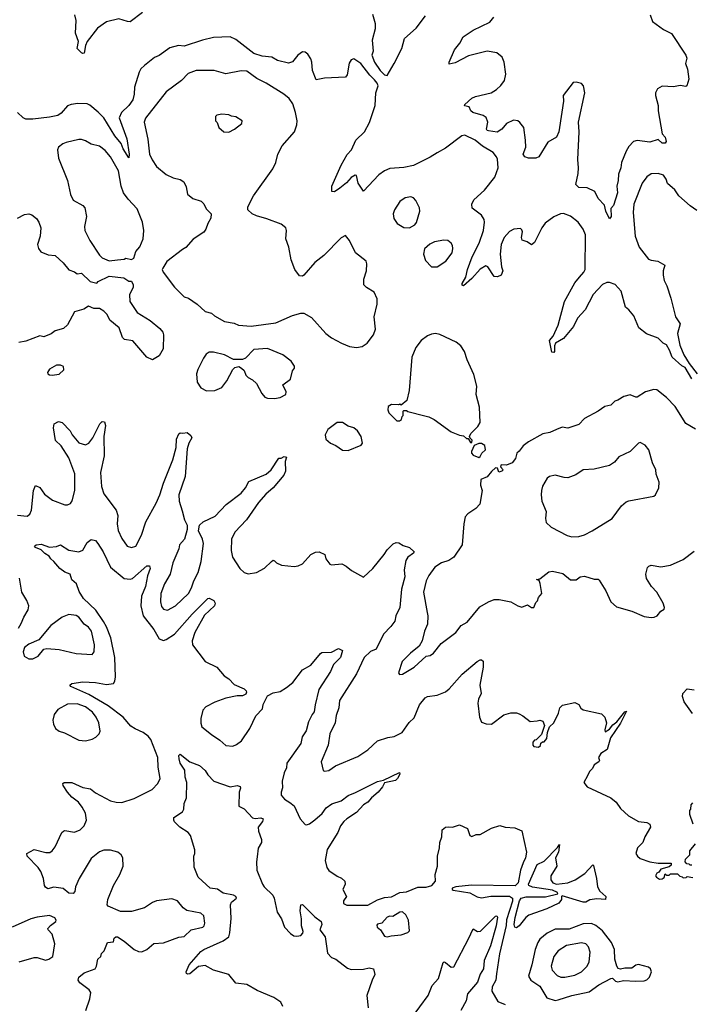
# Model space of a CAD drawing. Extents: x 1603745 to 1745082, y 385868 to 533966.
# Tile 612 of 646: x 1663580 to 1668414, y 492841 to 499921. Entities that reach past the tile are written whole.
import ezdxf

# ---------------------------------------------------------------- set-up
doc = ezdxf.new("R2010")
doc.units = 0

msp = doc.modelspace()

# ---------------------------------------------------------------- linework, layer by layer
at = {"layer": '0CON20XD'}
for points in [[(1664465, 499972), (1664375, 499906.7), (1664357.2, 499907.2), (1664295, 499928.1), (1664205, 499906.9), (1664139.5, 499860.5), (1664066.7, 499763.3), (1664053.6, 499736.4), (1664045, 499680), (1664035, 499677.5), (1664025, 499683.3), (1663993.3, 499715), (1664002.5, 499765), (1663982.9, 499825), (1663985.7, 499915), (1663977.5, 499955)], [(1666120.5, 499960.5), (1666140, 499895), (1666138.6, 499855), (1666117.5, 499775), (1666123.8, 499695), (1666116, 499665), (1666135, 499615.7), (1666174.3, 499555), (1666205, 499524.2), (1666225, 499520.8)], [(1666225, 499520.8), (1666275.7, 499605), (1666330.8, 499715), (1666348.8, 499785), (1666435, 499860), (1666500.7, 499949.3)], [(1668118.5, 499955), (1668135, 499908.1), (1668215, 499851.5), (1668272.6, 499822.6), (1668375, 499667.1), (1668381.2, 499645), (1668372.5, 499605), (1668386, 499565), (1668396.1, 499493.9), (1668382.5, 499445), (1668375, 499441.2), (1668335, 499448.8), (1668285, 499439.4), (1668205, 499442.9), (1668170, 499425), (1668157.5, 499395), (1668157.1, 499375), (1668176, 499305), (1668176.2, 499265), (1668205, 499100), (1668225.9, 499075.9), (1668233.8, 499045), (1668225.7, 499034.3), (1668205, 499034.4), (1668175, 499060), (1668115, 499040), (1668025, 499051.9), (1667998, 499045), (1667965, 499010), (1667944.5, 498975), (1667912, 498895), (1667908.1, 498855), (1667890.6, 498809.4), (1667888.8, 498765), (1667878.5, 498725), (1667883.6, 498675), (1667855.3, 498584.7), (1667836.1, 498563.9), (1667836.7, 498505), (1667825, 498490), (1667798.8, 498545), (1667788.3, 498588.3), (1667743.3, 498635), (1667720, 498685), (1667665, 498712.5), (1667605, 498714.3), (1667582.2, 498735), (1667599.2, 498815), (1667601.4, 498855), (1667597.5, 498915), (1667607.5, 499115), (1667602, 499185), (1667646.8, 499395), (1667637.3, 499445), (1667625, 499461.9), (1667585, 499473.1), (1667565, 499470), (1667491.2, 499375), (1667493.8, 499335), (1667466.7, 499145), (1667461.2, 499115), (1667443, 499077), (1667380.7, 499039.3), (1667316.7, 498935), (1667295, 498926.2), (1667242.5, 498925), (1667215, 498935.7), (1667205, 498953.3), (1667222.9, 499005), (1667221.8, 499055), (1667207.7, 499145), (1667180.9, 499180.9), (1667165, 499192.9), (1667135, 499198), (1667085, 499175.6), (1667049.4, 499135), (1667016.5, 499113.5), (1666955, 499120.8), (1666944.5, 499125), (1666940, 499135), (1666950.8, 499185), (1666938.9, 499218.9), (1666915, 499232.5), (1666841.9, 499255), (1666827.7, 499265), (1666814.2, 499294.2), (1666781.2, 499301.2), (1666785, 499312.5), (1666835, 499355.8), (1666862, 499368), (1666974.1, 499395.9), (1667011.7, 499418.3), (1667042.3, 499447.7), (1667068.9, 499485), (1667078.7, 499528.7), (1667067.1, 499615), (1667051.7, 499651.7), (1667015, 499681.9), (1666944.4, 499695.6), (1666809.7, 499660.3), (1666715, 499611.9), (1666671.7, 499601.7), (1666672, 499615), (1666710, 499705), (1666747.6, 499752.4), (1666771.7, 499798.3), (1666844.4, 499845.6), (1666965, 499903.3), (1666991.7, 499938.3)], [(1668418.7, 497338.7), (1668369.8, 497419.8), (1668345, 497432.5), (1668275.5, 497495), (1668256.9, 497545), (1668235, 497582.5), (1668212.5, 497595), (1668175, 497630), (1668091.4, 497661.4), (1668036.2, 497705), (1668000.5, 497790.5), (1667965.7, 497835.7), (1667941.2, 497855), (1667908.8, 497968.8), (1667865, 498016), (1667825, 498031.4), (1667805, 498030.9), (1667775, 498016.5), (1667707.1, 497945), (1667650, 497835), (1667594.7, 497775.3), (1667566.2, 497715), (1667495, 497628.6), (1667437.5, 497595), (1667430, 497575), (1667430, 497535), (1667425, 497527.5), (1667410.7, 497530.7), (1667393.8, 497615), (1667420, 497645), (1667456.9, 497725), (1667501.1, 497895), (1667575, 498028.1), (1667609.8, 498070.2), (1667640.8, 498105), (1667649.2, 498125), (1667652.5, 498375), (1667635, 498414.5), (1667599.2, 498465), (1667545, 498508.8), (1667495, 498528.5), (1667473.3, 498525), (1667425, 498503.3), (1667362.4, 498457.6), (1667339.1, 498425), (1667285, 498320), (1667265, 498302.5), (1667233.6, 498323.6), (1667195.8, 498335.8), (1667192.2, 498355), (1667199.5, 498395), (1667195, 498411.2), (1667185, 498420), (1667136.3, 498413.7), (1667105, 498398.1), (1667066.2, 498355), (1667044.7, 498304.7), (1667037.3, 498235), (1667049.2, 498145), (1667058.8, 498115), (1667046.2, 498085), (1667018.3, 498071.7), (1666995, 498073.3), (1666948.8, 498145), (1666935, 498152), (1666895, 498127.1), (1666835, 498060.6), (1666775, 498006.7), (1666765, 498012.5), (1666764.2, 498025), (1666791.4, 498068.6), (1666802.7, 498125), (1666836.1, 498215), (1666888.4, 498315), (1666919.6, 498405), (1666926.8, 498465), (1666923.6, 498485), (1666905.3, 498515.3), (1666838.1, 498565), (1666834.5, 498595), (1666849.4, 498625), (1666926.9, 498695), (1667001.2, 498788.8), (1667024.4, 498855), (1667018.3, 498918.3), (1667012, 498935), (1666986.9, 498965), (1666911.5, 499011.5), (1666857.7, 499055), (1666785, 499090.7), (1666763.7, 499086.3), (1666645, 498996.9), (1666585.2, 498964.8), (1666535, 498932.5), (1666415, 498872.3), (1666345, 498857.3), (1666245, 498850), (1666205, 498834.4), (1666164.6, 498805.4), (1666055, 498687.5), (1666016.7, 498745), (1666005, 498800), (1665995, 498802.5), (1665965, 498787.5), (1665931.7, 498748.3), (1665885, 498710.8), (1665845, 498684.3), (1665827.5, 498685), (1665826.2, 498725), (1665894.4, 498875), (1665937.9, 498952.1), (1665968, 498985), (1665998.8, 499055), (1666061.2, 499115), (1666097.6, 499182.4), (1666139.2, 499305), (1666144.3, 499395), (1666160, 499445), (1666153.9, 499465), (1666135, 499488), (1666101.1, 499521.1), (1666035, 499606.5), (1665985, 499639.5), (1665966.8, 499633.2), (1665952.1, 499607.9), (1665936.1, 499523.9), (1665925, 499508.8), (1665775, 499500), (1665715, 499488), (1665688, 499555), (1665683.3, 499615), (1665675, 499640), (1665653, 499673), (1665635, 499687.5), (1665615, 499690), (1665582.5, 499665), (1665545, 499617.5), (1665515, 499608.8), (1665435, 499628.1), (1665395, 499651.9), (1665325, 499658.9), (1665265, 499678.2), (1665135, 499777.9), (1665095, 499797.3), (1664975, 499793.6), (1664895, 499774.5), (1664765, 499731.1), (1664723.2, 499736.8), (1664661.7, 499718.3), (1664585, 499664.2), (1664551.2, 499648.8), (1664477.6, 499592.4), (1664452.5, 499567.5), (1664440, 499545), (1664406.5, 499435), (1664405.3, 499385), (1664394.2, 499345), (1664365.1, 499304.9), (1664312.7, 499255), (1664295.4, 499215.4), (1664350.5, 499065), (1664368.7, 498955), (1664365, 498926.7), (1664325, 498991.9), (1664310.1, 499030.1), (1664263.9, 499085), (1664185.2, 499215.2), (1664145, 499256.9), (1664085, 499306.6), (1664065, 499316.1), (1663998.7, 499318.7), (1663950.6, 499310.6), (1663925, 499300.6), (1663879.8, 499250.2), (1663855, 499233.1), (1663795, 499219.1), (1663675, 499205.5), (1663625, 499206), (1663605, 499216), (1663564, 499255)], [(1666005, 497563.8), (1666045, 497571.2), (1666081.2, 497595), (1666127.1, 497655), (1666141.4, 497695), (1666131.4, 497785), (1666153.3, 497875), (1666153.1, 497915), (1666132.7, 497962.7), (1666076.7, 497995), (1666056.7, 498015), (1666057.5, 498055), (1666076.2, 498115), (1666078.8, 498165), (1666073.6, 498183.6), (1665996.2, 498245), (1665953.6, 498333.6), (1665925, 498370), (1665895, 498352.5), (1665768.8, 498225), (1665705, 498176), (1665625, 498083.3), (1665615, 498076.7), (1665595, 498080), (1665560, 498125), (1665533.8, 498193.8), (1665517.1, 498285), (1665495.2, 498345.2), (1665500.2, 498405), (1665495.2, 498425.2), (1665461.7, 498451.7), (1665359.5, 498489.5), (1665285, 498510), (1665253.3, 498525), (1665223.3, 498555), (1665221.2, 498575), (1665264.2, 498655), (1665402.4, 498847.6), (1665424, 498895), (1665438, 498955), (1665469.2, 499015), (1665557.5, 499115), (1665575.6, 499164.4), (1665577.1, 499195), (1665566.5, 499255), (1665546.5, 499315), (1665520, 499355), (1665482.5, 499385), (1665355, 499464.4), (1665288.3, 499498.3), (1665215, 499550), (1665175, 499554.2), (1665065, 499531.4), (1664980, 499555), (1664955, 499555.8), (1664850, 499555), (1664794, 499535), (1664745, 499482.9), (1664635, 499402), (1664485.9, 499214.1), (1664476, 499185), (1664503, 499063), (1664515.8, 498955), (1664532.6, 498912.6), (1664564, 498865), (1664635, 498807.1), (1664685, 498784.5), (1664735, 498772.5), (1664762.5, 498755), (1664779.3, 498719.3), (1664787, 498667), (1664826.4, 498636.4), (1664887.5, 498615), (1664906.1, 498596.1), (1664921.7, 498561.7), (1664957.5, 498525), (1664955.9, 498494.1), (1664933.8, 498455), (1664921.2, 498415), (1664905, 498393.3), (1664827.7, 498342.3), (1664775, 498284), (1664752.2, 498267.8), (1664638.8, 498181.2), (1664610, 498135), (1664606.7, 498125), (1664612.5, 498105), (1664695, 497998.8), (1664765, 497927.5), (1664795, 497917.5), (1664857.5, 497875), (1664915, 497823.3), (1664961.2, 497811.2), (1664982.7, 497792.7), (1665055, 497751.2), (1665125, 497738.8), (1665155, 497723.3), (1665246.1, 497716.1), (1665425, 497741.2), (1665545, 497793.3), (1665605, 497811.2), (1665625, 497810), (1665679.5, 497779.5), (1665784.5, 497664.5), (1665824.4, 497634.4), (1665895.7, 497595.7), (1665955, 497572), (1666005, 497563.8)], [(1665085, 499113.3), (1665127.5, 499135), (1665180, 499175), (1665182.5, 499195), (1665135, 499222.5), (1665105, 499226.7), (1665085, 499236.7), (1665035, 499242.5), (1665000, 499235), (1664990, 499225), (1664990, 499195), (1665001.7, 499181.7), (1665012.5, 499145), (1665050, 499115), (1665085, 499113.3)], [(1664225, 498186.7), (1664285, 498193.8), (1664331.7, 498198.3), (1664345, 498206.2), (1664385, 498197.5), (1664403, 498207), (1664416.2, 498255), (1664445, 498288.8), (1664469.4, 498345), (1664474.4, 498405.6), (1664465, 498466.2), (1664425, 498561.4), (1664360, 498630), (1664326.3, 498676.3), (1664310.7, 498725), (1664291.1, 498835), (1664234.5, 498935), (1664195, 498979.4), (1664155, 499012), (1664095.6, 499025.6), (1664055, 499050.8), (1664025, 499060), (1664005, 499060.8), (1663915, 499036.9), (1663891.7, 499028.3), (1663860, 499005), (1663852, 498985), (1663860, 498925), (1663924.4, 498765), (1663945.6, 498665), (1663965, 498624.3), (1664035, 498584), (1664049.4, 498569.4), (1664060, 498505), (1664046.2, 498435), (1664048.9, 498405), (1664084.5, 498334.5), (1664155, 498226.7), (1664175, 498208.8), (1664225, 498186.7)], [(1668455, 498549.5), (1668405, 498583.1), (1668325, 498654.3), (1668295, 498697.5), (1668243.2, 498743.2), (1668234.2, 498775), (1668215, 498804), (1668175.6, 498815.6), (1668125, 498812), (1668095, 498791.2), (1668060, 498745), (1668000, 498595), (1667995.7, 498535), (1668010, 498365), (1668040, 498285), (1668105, 498200), (1668125, 498190.8), (1668172.5, 498185), (1668222.5, 498155), (1668212, 498115), (1668211.4, 498085), (1668219.5, 498045), (1668236.9, 498006.9), (1668267.7, 497917.7), (1668301.1, 497785), (1668332.9, 497735), (1668314.6, 497665), (1668330.7, 497580.7), (1668361.2, 497511.2), (1668398.6, 497448.6), (1668457.3, 497375)], [(1666385, 498423.3), (1666424.1, 498445.9), (1666437, 498463), (1666460, 498545), (1666457.6, 498567.6), (1666431.4, 498621.4), (1666415, 498641.2), (1666395, 498648), (1666355, 498639.2), (1666317.4, 498612.6), (1666277.1, 498555), (1666268.6, 498525), (1666272.6, 498492.6), (1666296, 498455), (1666345, 498426), (1666385, 498423.3)], [(1663565, 498494.3), (1663615, 498519.2), (1663645, 498524.2), (1663668.3, 498518.3), (1663700.9, 498490.9), (1663718.6, 498465), (1663733.1, 498425), (1663727.8, 498365), (1663709.1, 498305), (1663715.3, 498275), (1663731.6, 498251.6), (1663785, 498230), (1663835.6, 498225.6), (1663893.9, 498173.9), (1663935, 498122), (1663975, 498107.5), (1663995, 498093.3), (1664025, 498097.5), (1664088.3, 498038.3), (1664135, 498027.5), (1664145, 498037.5), (1664225, 498076.2), (1664330, 498065), (1664365, 498040), (1664385, 498040), (1664396, 498015), (1664396.2, 497995), (1664370, 497945), (1664373.3, 497895), (1664426.7, 497815), (1664518.7, 497758.7), (1664589.7, 497699.7), (1664610, 497675), (1664615.9, 497655.9), (1664612, 497555), (1664585, 497504.2), (1664535, 497475.8), (1664496.2, 497495), (1664395, 497612.5), (1664335, 497622.5), (1664320, 497635), (1664295.8, 497705.8), (1664230.3, 497760.3), (1664210.5, 497800.5), (1664185.8, 497825.8), (1664155, 497844.2), (1664114.1, 497844.1), (1664075, 497860), (1664041.4, 497838.6), (1663975, 497820), (1663924.1, 497725.9), (1663895, 497701.2), (1663835, 497683.8), (1663806.8, 497663.2), (1663755, 497641.2), (1663725, 497648.8), (1663625, 497608.8), (1663575, 497600.8)], [(1666545, 498143.1), (1666585, 498143.5), (1666648.6, 498185), (1666692.9, 498245), (1666698.6, 498275), (1666695, 498297.5), (1666686.2, 498315), (1666663, 498333), (1666633.2, 498336.8), (1666565, 498324.2), (1666532.1, 498307.9), (1666495, 498272.5), (1666485.8, 498235), (1666500.2, 498190.2), (1666545, 498143.1)], [(1666835, 496880), (1666837, 496897), (1666821.7, 496911.7), (1666817.5, 496925), (1666827.5, 496945), (1666876.7, 496995), (1666894, 497025), (1666889.2, 497135), (1666865.8, 497225), (1666871.4, 497285), (1666849.3, 497369.3), (1666800, 497475), (1666781.2, 497535), (1666755.7, 497575.7), (1666722.1, 497602.1), (1666605, 497656.9), (1666573.4, 497663.4), (1666545, 497660.5), (1666515, 497648.2), (1666468.9, 497615), (1666431.8, 497565), (1666403.5, 497495), (1666384, 497255), (1666366.1, 497183.9), (1666325, 497150), (1666317.5, 497157.5), (1666307.5, 497152.5), (1666257, 497153), (1666231.2, 497138.8), (1666230, 497115), (1666236.7, 497095), (1666295, 497037.5), (1666315, 497037.5), (1666327.5, 497045), (1666332.5, 497067.5), (1666340, 497075), (1666340, 497105), (1666345, 497110), (1666365, 497110), (1666373, 497103), (1666496.7, 497073.3), (1666525.9, 497065.9), (1666562.5, 497045), (1666686.4, 496956.4), (1666745, 496932.5), (1666775, 496927.5), (1666795, 496910), (1666808.3, 496908.3), (1666825, 496880), (1666835, 496880)], [(1665415, 497197.1), (1665455, 497204.3), (1665495, 497226.7), (1665498.6, 497245), (1665473.3, 497295), (1665530, 497335), (1665543.3, 497395), (1665557.5, 497415), (1665559.3, 497429.3), (1665533.3, 497465), (1665475, 497510), (1665365, 497556), (1665265, 497550), (1665205, 497487.5), (1665185, 497477.5), (1665118.3, 497478.3), (1665055, 497510), (1664975, 497529.1), (1664945, 497530), (1664923.4, 497516.6), (1664902.6, 497487.4), (1664862.2, 497405), (1664853.5, 497375), (1664856.9, 497315), (1664883.4, 497273.4), (1664925, 497252), (1664984.2, 497254.2), (1665035, 497275.8), (1665071.9, 497325), (1665114.2, 497405.8), (1665129.3, 497420.7), (1665156.4, 497426.4), (1665176.4, 497416.4), (1665195, 497397.5), (1665207.5, 497365), (1665225, 497347.5), (1665255, 497331.2), (1665284.3, 497304.3), (1665322, 497232), (1665345, 497207.5), (1665365, 497200), (1665415, 497197.1)], [(1663815, 497364), (1663865, 497372.5), (1663897, 497403), (1663895, 497427.5), (1663875, 497436.7), (1663845, 497436.7), (1663795, 497408.8), (1663780, 497385), (1663783.8, 497375), (1663795, 497366.2), (1663815, 497364)], [(1668445, 496975.7), (1668375, 497016.2), (1668298.8, 497138.8), (1668235, 497204.4), (1668165, 497260), (1668145, 497260.8), (1668085, 497244.4), (1668025, 497207.5), (1668015, 497206), (1667975, 497222.9), (1667928.9, 497211.1), (1667885.9, 497184.1), (1667863, 497177), (1667835, 497148.8), (1667790.9, 497139.1), (1667743.8, 497105), (1667645, 497053.3), (1667605, 497010), (1667525, 496983.3), (1667485, 496990), (1667445, 496973.3), (1667395, 496952), (1667345, 496943.3), (1667243.3, 496885), (1667204.1, 496855.9), (1667175, 496817.5), (1667157.5, 496805), (1667148.8, 496765), (1667125, 496733.3), (1667085, 496717.5), (1667045, 496720), (1667040, 496705), (1667060, 496685), (1667050, 496675), (1667028.3, 496668.3), (1667020, 496695), (1667005, 496697.5), (1666975, 496672.5), (1666945, 496633.3), (1666900, 496615), (1666897.5, 496575), (1666910, 496535), (1666892.3, 496437.7), (1666863.8, 496405), (1666805, 496367.5), (1666787.5, 496345), (1666777.1, 496295), (1666764.4, 496145), (1666704.6, 496055.4), (1666667.9, 496032.1), (1666616, 496015), (1666568.6, 495985), (1666525, 495924), (1666505.6, 495885), (1666487.5, 495805), (1666512.5, 495657.5), (1666517.1, 495635), (1666514.3, 495575), (1666492.9, 495525), (1666476, 495455), (1666455, 495416), (1666393.3, 495365), (1666333.8, 495305), (1666307.5, 495225), (1666315, 495213.3)], [(1663565, 496359.1), (1663635, 496351.4), (1663654.4, 496365.6), (1663665, 496393.3), (1663680.6, 496535), (1663695, 496572.5), (1663725, 496557.5), (1663759.5, 496509.5), (1663816.4, 496466.4), (1663905, 496432.2), (1663925, 496433.1), (1663945, 496442.9), (1663958.1, 496461.9), (1663978.4, 496535), (1663976.2, 496655), (1663935, 496770.5), (1663877.7, 496857.7), (1663838.8, 496895), (1663822.5, 496985), (1663827.5, 497015), (1663859.3, 497030.7), (1663885, 497024), (1663944.3, 496965), (1663958.6, 496935), (1664005, 496879.2), (1664055, 496863.3), (1664077.5, 496875), (1664106, 496914), (1664156.2, 497015), (1664175, 497031.2), (1664190, 497030), (1664198.1, 497001.9), (1664186.6, 496923.4), (1664187.3, 496785), (1664161.2, 496665), (1664169.2, 496565), (1664185, 496511.4), (1664275.5, 496395), (1664287.1, 496355), (1664281.5, 496295), (1664288.8, 496248.8), (1664315, 496189.2), (1664354.6, 496134.6), (1664385, 496125.6), (1664415.7, 496135), (1664456.5, 496213.5), (1664488.8, 496311.2), (1664562, 496445), (1664587.8, 496505), (1664615, 496588), (1664683.5, 496755), (1664705.6, 496845), (1664709.2, 496905), (1664725, 496942.5), (1664735, 496950), (1664755, 496946.7), (1664785, 496952.5), (1664811.7, 496931.7), (1664820, 496915), (1664798, 496875), (1664785.7, 496834.3), (1664771.5, 496635), (1664725.3, 496505), (1664728.5, 496458.5), (1664750.3, 496389.7), (1664767.5, 496325), (1664786.7, 496285), (1664786.7, 496255), (1664766, 496185), (1664731.4, 496145), (1664725.7, 496115), (1664683.6, 496015), (1664662.2, 495935), (1664623.3, 495865), (1664595.5, 495795), (1664594.4, 495735), (1664600.3, 495700.3), (1664615, 495682), (1664645, 495674.3), (1664702, 495705), (1664794.4, 495795), (1664817.5, 495835), (1664833.3, 495885), (1664865, 495946.2), (1664885.9, 496024.1), (1664903.6, 496155), (1664896.1, 496186.1), (1664866.2, 496245), (1664873.3, 496285), (1664900.3, 496309.7), (1664988.3, 496351.7), (1665065.4, 496434.6), (1665173.2, 496516.8), (1665204.4, 496555.6), (1665229.7, 496600.3), (1665355, 496651.9), (1665390.8, 496685), (1665445, 496767.5), (1665461.7, 496768.3), (1665485, 496780), (1665500, 496775), (1665490, 496745), (1665493.1, 496675), (1665482.5, 496645), (1665404.6, 496555), (1665351.9, 496508.1), (1665299.8, 496450.2), (1665212.5, 496325), (1665128.4, 496235), (1665105.3, 496185), (1665103.3, 496103.3), (1665112.1, 496055), (1665163.8, 495973.8), (1665196.7, 495945), (1665225, 495935.8), (1665285, 495945.7), (1665343.4, 495976.6), (1665393.3, 496025), (1665405, 496033.3), (1665415, 496030), (1665427.5, 496015), (1665465, 495997.5), (1665555, 495990), (1665585, 495994), (1665615, 496008.8), (1665675.9, 496074.1), (1665708.3, 496091.7), (1665735, 496093.3), (1665776.2, 496076.2), (1665783.3, 496045), (1665812.5, 496005), (1665825, 496000), (1665897.7, 496007.7), (1665930.7, 495990.7), (1665969.1, 495959.1), (1666055, 495913.3), (1666121.2, 495975), (1666204.3, 496075), (1666225, 496108.8), (1666267.5, 496152.5), (1666289.2, 496160.8), (1666310.3, 496160.3), (1666340, 496140), (1666385, 496124.4), (1666420, 496095), (1666415.8, 496085), (1666373.1, 496055), (1666359.1, 496030.9), (1666347.9, 495965), (1666353.1, 495915), (1666328.5, 495825), (1666315.5, 495695), (1666288, 495635), (1666280, 495595), (1666251.4, 495558.6), (1666198.2, 495501.8), (1666145, 495395.6), (1666105, 495378.2), (1666058.9, 495335), (1666005, 495216), (1665881.4, 495025), (1665876.3, 494973.7), (1665857.7, 494917.7), (1665851.8, 494865), (1665813.4, 494785), (1665800, 494705), (1665750.8, 494585), (1665765, 494522.5), (1665775, 494516.7), (1665805, 494522), (1665853.7, 494556.3), (1666015, 494623.1), (1666085, 494670.8), (1666156.2, 494735), (1666230.5, 494759.5), (1666275, 494767.5), (1666334.2, 494795), (1666383.6, 494866.4), (1666419.2, 494900.8), (1666457.3, 494995), (1666499.4, 495045), (1666515, 495053.5), (1666585, 495062.9), (1666645, 495088), (1666670.9, 495109.1), (1666765, 495214), (1666873.6, 495306.4), (1666895, 495317.5), (1666905, 495318), (1666915, 495307.5), (1666916.2, 495265), (1666891.9, 495135), (1666900.6, 495075), (1666883.6, 495035), (1666878.9, 495005), (1666890.8, 494905), (1666905, 494870), (1666937, 494857), (1666975, 494856.2), (1667065, 494923.3), (1667115, 494937.5), (1667155, 494936), (1667175, 494928.8), (1667202.5, 494915), (1667255, 494873.8), (1667305, 494878.8), (1667325, 494883.3), (1667345, 494877.5), (1667357.5, 494845), (1667335, 494780), (1667298.3, 494741.7), (1667285, 494740), (1667272.5, 494725), (1667272.5, 494705), (1667280, 494695), (1667315, 494690), (1667328.3, 494701.7), (1667331.7, 494718.3), (1667342.5, 494727.5), (1667355, 494727.5), (1667375, 494752.5), (1667378.8, 494795), (1667393.8, 494836.2), (1667425.7, 494864.3), (1667458.8, 494935), (1667468.3, 494971.7), (1667488.3, 494991.7), (1667575, 495011.2), (1667605, 494996.7), (1667619.5, 494969.5), (1667635, 494958), (1667768.3, 494928.3), (1667792.5, 494905), (1667803.3, 494865), (1667791.2, 494815), (1667795, 494800), (1667825, 494818), (1667848.8, 494851.2), (1667877.9, 494872.1), (1667935, 494944.2), (1667948.3, 494948.3), (1667905, 494862.2), (1667832.4, 494757.6), (1667807.6, 494672.4), (1667762.3, 494645), (1667746, 494615), (1667752.5, 494595), (1667747.5, 494585), (1667715, 494563.8), (1667702.5, 494537.5), (1667681.1, 494515), (1667666.9, 494483.1)], [(1665945, 496824), (1666037.7, 496862.3), (1666046.7, 496875), (1666038.8, 496925), (1666011.4, 496965), (1665986, 496985), (1665945, 496998.1), (1665903.3, 497025), (1665865, 497024.4), (1665798.1, 496975), (1665778.9, 496935), (1665784.2, 496905), (1665816.7, 496875), (1665855, 496858), (1665903.3, 496825), (1665945, 496824)], [(1666885, 496773.3), (1666895, 496780), (1666907.5, 496805), (1666933, 496827), (1666928.3, 496858.3), (1666905, 496873.3), (1666885, 496873.8), (1666850.7, 496859.3), (1666832.5, 496815), (1666832.5, 496805), (1666845, 496790), (1666885, 496773.3)], [(1667555, 496203.1), (1667605, 496204.4), (1667645, 496215.8), (1667701.2, 496245), (1667845, 496334.4), (1667912.9, 496425), (1667945, 496453.1), (1667965, 496461.9), (1668144.1, 496495.9), (1668155.7, 496504.3), (1668180, 496555), (1668182, 496595), (1668162.4, 496652.4), (1668160, 496685), (1668135.7, 496735), (1668108.7, 496828.7), (1668082.3, 496862.3), (1668045, 496880), (1668035, 496876.7), (1667973.6, 496816.4), (1667891.7, 496778.3), (1667860.6, 496739.4), (1667825.5, 496714.5), (1667715, 496689.5), (1667636.6, 496683.4), (1667582.4, 496647.6), (1667525, 496627.1), (1667498.3, 496628.3), (1667435, 496645.8), (1667394.4, 496635.6), (1667376.8, 496623.2), (1667343.2, 496566.8), (1667335.7, 496535), (1667332.9, 496505), (1667338.8, 496458.8), (1667370, 496385), (1667365.8, 496335), (1667370, 496305), (1667405, 496272.5), (1667521.3, 496211.3), (1667555, 496203.1)], [(1664056.2, 492795), (1664085, 492880), (1664091.2, 492925), (1664080, 492945), (1664012.9, 492995), (1664000, 493015), (1664006.7, 493035), (1664045, 493066), (1664124, 493096), (1664133.8, 493115), (1664143.8, 493165), (1664163.3, 493185), (1664170, 493205), (1664187.5, 493225), (1664212.5, 493285), (1664255, 493290), (1664260, 493315), (1664273.3, 493326.7), (1664285, 493326.2), (1664331.2, 493295), (1664403.8, 493233.8), (1664435, 493220.6), (1664458.8, 493218.8), (1664494.4, 493235.6), (1664545, 493278.6), (1664615, 493283.3), (1664725, 493324.5), (1664765, 493329.2), (1664813.8, 493375), (1664897.5, 493395), (1664908.8, 493405), (1664912.7, 493425), (1664905, 493476.7), (1664885, 493497.1), (1664783.3, 493515), (1664756.2, 493535), (1664715.8, 493585.8), (1664675, 493598), (1664565, 493584.2), (1664535, 493572.5), (1664478.8, 493535), (1664385, 493508), (1664305, 493508.1), (1664217, 493547), (1664210, 493555), (1664213.8, 493595), (1664254.4, 493695), (1664302.2, 493775), (1664325.4, 493834.6), (1664323.1, 493895), (1664311.4, 493915), (1664285.8, 493935), (1664235, 493949.2), (1664185, 493950), (1664155, 493936.6), (1664095, 493889.6), (1664009.1, 493745), (1663981.4, 493685), (1663977.3, 493652.7), (1663965, 493638), (1663935, 493640), (1663893.5, 493673.5), (1663826.4, 493683.6), (1663782, 493672), (1663765, 493682.5), (1663758, 493695), (1663751.9, 493745), (1663733.3, 493795), (1663713.1, 493825), (1663634.2, 493905), (1663631.2, 493925), (1663685, 493952.9), (1663767.8, 493932.2), (1663797.6, 493932.4), (1663815, 493944.2), (1663836, 493974), (1663884.3, 494075.7), (1663895, 494086.7), (1663905, 494091.2), (1663975, 494079.2), (1664015, 494095.7), (1664044.4, 494125), (1664062.2, 494165), (1664053.1, 494215), (1664029.2, 494259.2), (1664003.8, 494293.8), (1663955, 494330.6), (1663925, 494365.8), (1663894.3, 494415), (1663892, 494428), (1663900, 494435), (1663955, 494436.7), (1664035, 494399.4), (1664089.1, 494389.1), (1664125, 494360.8), (1664235, 494304.4), (1664275, 494293.1), (1664315, 494291.9), (1664405, 494321.1), (1664533.8, 494385), (1664575, 494427.5), (1664590.4, 494465), (1664575.9, 494545), (1664574.1, 494615), (1664523.3, 494745), (1664505, 494767.8), (1664470, 494795), (1664410.5, 494820.5), (1664380.8, 494840.8), (1664325.6, 494905.6), (1664216, 494986), (1664078.7, 495068.7), (1663948.8, 495125), (1663941.2, 495135), (1663955, 495147.1), (1664035, 495158.5), (1664125, 495153.8), (1664205, 495140), (1664255, 495148.1), (1664265.4, 495164.6), (1664269.6, 495195), (1664264.3, 495335), (1664235.9, 495475.9), (1664205.6, 495555), (1664183.7, 495593.7), (1664128.1, 495675), (1664039.8, 495759.8), (1664009.5, 495809.5), (1663988.8, 495865), (1663955, 495892.5), (1663943, 495933), (1663905, 495949.2), (1663870, 495975), (1663826.7, 496025), (1663803.3, 496045), (1663793.3, 496063.3), (1663761.5, 496081.5), (1663735, 496109.4), (1663693.8, 496125), (1663686.2, 496135), (1663698.8, 496145), (1663735, 496149.6), (1663795, 496127.5), (1663845, 496132.1), (1663875, 496144.2), (1663935, 496106.9), (1664005, 496094), (1664035, 496107.5), (1664065, 496162.5), (1664095, 496182.5), (1664125, 496176.2), (1664143.3, 496155), (1664180, 496095), (1664234, 495985), (1664333.2, 495903.2), (1664375, 495897.5), (1664393.3, 495903.3), (1664495, 495993.8), (1664513.6, 495993.6), (1664520, 495975), (1664499.2, 495920.8), (1664485.3, 495845), (1664457.9, 495775), (1664452.8, 495705), (1664468.4, 495635), (1664545, 495535.5), (1664585, 495469.2), (1664615, 495456.9), (1664635, 495463.6), (1664695, 495502.9), (1664822.1, 495645), (1664935, 495758.8), (1664945, 495761.2), (1664977.5, 495745), (1664986.7, 495725), (1664982.5, 495705), (1664910.5, 495639.5), (1664839.7, 495515), (1664820.9, 495455), (1664823.2, 495425), (1664915.3, 495305.3), (1665000, 495265), (1665053, 495203), (1665085, 495181.2), (1665125, 495140), (1665195, 495110), (1665211.2, 495095), (1665213.3, 495085), (1665208, 495072), (1665185, 495060), (1665145, 495058.6), (1665065, 495041.5), (1664985, 495014.5), (1664920.2, 494979.8), (1664898.6, 494955), (1664882.9, 494895), (1664883.3, 494863.3), (1664892, 494835), (1664959.7, 494779.7), (1665020.6, 494740.6), (1665065, 494700.8), (1665115, 494697.5), (1665141.1, 494708.9), (1665175.7, 494735), (1665235.8, 494825), (1665280, 494915), (1665328, 494965), (1665332.3, 494997.7), (1665365, 495060), (1665405, 495080.8), (1665455, 495089.2), (1665501.3, 495118.7), (1665546, 495155), (1665616.7, 495245), (1665675, 495278.8), (1665745, 495364), (1665755, 495370), (1665825, 495372), (1665875, 495398.8), (1665902.5, 495385), (1665889.4, 495335), (1665840, 495285), (1665816.7, 495235), (1665732.5, 495105), (1665706.4, 494995), (1665700.8, 494945), (1665684.2, 494925), (1665659.2, 494870.8), (1665642, 494808), (1665613.1, 494765), (1665604.7, 494715), (1665502.5, 494575), (1665500, 494540), (1665482.9, 494505), (1665470, 494445), (1665471.9, 494398.1), (1665461.4, 494365), (1665463.1, 494345), (1665485.8, 494315), (1665525, 494292.9), (1665555, 494266.9), (1665600, 494175), (1665634.1, 494134.1), (1665645, 494131.2), (1665665, 494138), (1665705, 494167.5), (1665757.6, 494212.4), (1665786.7, 494253.3), (1665827.2, 494282.8), (1665895, 494303.8), (1665945, 494342.2), (1665996.1, 494363.9), (1666155, 494442.5), (1666198, 494452), (1666315, 494507.5), (1666317.5, 494495), (1666300.6, 494465), (1666285, 494450.9), (1666205, 494433.3), (1666192.7, 494405), (1666161.5, 494365), (1666113.6, 494326.4), (1666086.4, 494295), (1666055.6, 494274.4), (1666005, 494218.8), (1665935, 494175.4), (1665913.6, 494155), (1665889.5, 494125), (1665870, 494075), (1665793.2, 493955), (1665778.6, 493875), (1665792, 493825), (1665805, 493803.8), (1665865, 493762.5), (1665897.6, 493747.6), (1665921.2, 493725), (1665922, 493705), (1665905.8, 493665), (1665932, 493615), (1665910.8, 493585), (1665912, 493565), (1665935, 493552.5), (1665992.5, 493552.5), (1666085, 493553.3), (1666155, 493592.5), (1666205, 493608.8), (1666256.4, 493613.6), (1666316.1, 493643.9), (1666365, 493650), (1666445, 493681.9), (1666505, 493681.9), (1666547.5, 493695), (1666572, 493725), (1666570.6, 493775), (1666588.5, 493835), (1666586.7, 493905), (1666601.4, 493965), (1666604.4, 494005), (1666618.6, 494045), (1666621.9, 494095), (1666645, 494114), (1666665, 494118), (1666695, 494113.3), (1666745, 494131.2), (1666803.3, 494105), (1666821.2, 494055), (1666835, 494046.2), (1666865, 494062.5), (1666895, 494062.5), (1666975, 494107.5), (1667035, 494126.2), (1667075, 494113.3), (1667145, 494108.8), (1667195, 494087.5), (1667227.3, 493935), (1667220.5, 493895), (1667202.9, 493857.1), (1667184.6, 493805.4), (1667167.4, 493715), (1667146.4, 493693.6), (1666833.2, 493696.8), (1666720, 493685), (1666692.5, 493675), (1666692.5, 493665), (1666701.2, 493661.2), (1666821, 493641), (1666873.7, 493613.7), (1666905, 493605.3), (1666972, 493618), (1667035, 493618.9), (1667105, 493617.4), (1667127.9, 493605), (1667128.3, 493581.7), (1667085, 493448.1), (1667081.7, 493408.3), (1667032.5, 493202.5), (1667011.5, 493058.5), (1667006.2, 493013.8), (1666981.5, 492965), (1666978.9, 492935), (1667020.6, 492860.6), (1667075, 492840)], [(1666315, 495213.3), (1666335, 495213.8), (1666420, 495265), (1666505, 495343.8), (1666535, 495349.2), (1666558.8, 495365), (1666613.3, 495435), (1666720, 495515), (1666758, 495565), (1666800.7, 495589.3), (1666892, 495698), (1666954, 495736), (1666995, 495750.9), (1667032, 495752), (1667114.5, 495734.5), (1667165, 495706), (1667195, 495696.2), (1667235, 495712.5), (1667263, 495693), (1667280, 495695), (1667295, 495730), (1667307, 495743), (1667313.3, 495766.7), (1667337.5, 495795), (1667327, 495867), (1667318.3, 495888.3), (1667300, 495895), (1667325, 495900), (1667389.3, 495950.7), (1667415, 495956), (1667488.8, 495938.8), (1667545, 495893.3), (1667585, 495893.3), (1667615, 495913.8), (1667645, 495918.8), (1667715, 495897.5), (1667745, 495896.7), (1667750, 495890), (1667800, 495815), (1667834.6, 495734.6), (1667875, 495699.2), (1667987, 495667), (1668075, 495629.2), (1668125, 495622.5), (1668145.7, 495624.3), (1668167.5, 495635), (1668195, 495666.7), (1668217.7, 495682.3), (1668221.2, 495695), (1668211.2, 495725), (1668165, 495803.8), (1668127.5, 495845), (1668092.4, 495902.4), (1668087.5, 495935), (1668098.8, 495981.2), (1668107.7, 495992.3), (1668125, 495998.8), (1668195, 495986), (1668265, 495998.6), (1668355, 496040), (1668435, 496099.2)], [(1663572, 495545), (1663591.7, 495578.3), (1663610, 495625), (1663642.5, 495677.5), (1663646.4, 495705), (1663632.9, 495745), (1663596.8, 495805), (1663579.4, 495905)], [(1663675, 495324.5), (1663714.2, 495345), (1663755, 495394), (1663775, 495399.2), (1663865, 495390.9), (1663986.8, 495363.2), (1664103, 495357), (1664116, 495375), (1664118.9, 495425), (1664096.5, 495525), (1664075, 495551.9), (1664044.4, 495575), (1664006.9, 495625), (1663987.3, 495637.3), (1663935, 495644.4), (1663885, 495625.6), (1663805, 495564.5), (1663717.7, 495462.3), (1663645, 495430.5), (1663614.1, 495405.9), (1663604.5, 495375), (1663612.9, 495345), (1663645, 495325.6), (1663675, 495324.5)], [(1668422.4, 494932.4), (1668363.3, 495015), (1668350, 495055), (1668352.5, 495075), (1668385, 495110), (1668435, 495102.5)], [(1664055, 494734.4), (1664102.1, 494747.9), (1664127.6, 494762.4), (1664151.2, 494785), (1664159.2, 494805), (1664150.5, 494865), (1664131.8, 494905), (1664105, 494941.1), (1664055, 494978.7), (1663995, 495001.8), (1663925, 494999.1), (1663855, 494961.4), (1663828.6, 494925), (1663820, 494885), (1663822.5, 494855), (1663838.6, 494825), (1663864.7, 494804.7), (1663902.4, 494792.4), (1664005, 494741.1), (1664055, 494734.4)], [(1665475.4, 492825), (1665460, 492855), (1665409.5, 492889.5), (1665290.5, 492940.5), (1665215, 492983.2), (1665135, 492992.5), (1665085, 493055.5), (1664975, 493085.4), (1664915, 493118.9), (1664866.7, 493113.3), (1664805, 493060.8), (1664787, 493057), (1664781.7, 493061.7), (1664778.8, 493075), (1664801.2, 493125), (1664885, 493219.2), (1664906.7, 493235), (1665045, 493296.2), (1665084.7, 493325.3), (1665093.8, 493355), (1665103.5, 493456.5), (1665096.9, 493555), (1665105.3, 493574.7), (1665140, 493605), (1665136.2, 493615), (1665118, 493625), (1665045, 493639.3), (1665005, 493667.7), (1664950.8, 493675), (1664866, 493755), (1664836.1, 493826.1), (1664833.3, 493905), (1664841.2, 493925), (1664841.7, 493951.7), (1664810, 494055), (1664792.5, 494075), (1664732.5, 494115), (1664693.6, 494153.6), (1664690, 494165), (1664690, 494185), (1664752.5, 494225), (1664762.5, 494245), (1664763.3, 494285), (1664780, 494325), (1664783.6, 494436.4), (1664772.5, 494475), (1664768, 494525), (1664736, 494575), (1664727.5, 494605), (1664725, 494630), (1664735, 494640), (1664804.5, 494584.5), (1664875, 494556.7), (1664915, 494522.5), (1664935, 494490), (1664977.5, 494445), (1665095, 494404), (1665145, 494413.8), (1665166.1, 494406.1), (1665168.8, 494395), (1665159.2, 494365), (1665157.5, 494265), (1665195, 494246.7), (1665255, 494182.5), (1665275, 494176.7), (1665315, 494181.2), (1665332.5, 494175), (1665327.5, 494155), (1665297.5, 494115), (1665300, 494085), (1665320, 494025), (1665320, 494005), (1665295.9, 493964.1), (1665289.5, 493900.5), (1665284.4, 493865), (1665286.7, 493805), (1665327.5, 493705), (1665338.9, 493685), (1665401.2, 493625), (1665411.2, 493605), (1665434.1, 493504.1), (1665465.8, 493455), (1665485.4, 493395.4), (1665529.3, 493349.3), (1665553.4, 493333.4), (1665575, 493330), (1665605, 493335.8), (1665618.6, 493351.4), (1665621.1, 493365), (1665608.7, 493405), (1665608.4, 493455), (1665597.9, 493512.1), (1665604.3, 493555), (1665615, 493559.2), (1665705, 493469.2), (1665749.2, 493435), (1665754, 493415), (1665740.8, 493375), (1665778, 493325), (1665795, 493207.5), (1665825, 493176.2), (1665855, 493164.2), (1665940.2, 493100.2), (1665965, 493090), (1666055, 493094.4), (1666095, 493103.8), (1666127.5, 493095), (1666137.5, 493055), (1666116.2, 493013.8), (1666078.9, 492905), (1666089.2, 492815)], [(1667666.9, 494483.1), (1667641.5, 494435), (1667664.1, 494405), (1667834.6, 494325), (1667874.4, 494295), (1667905, 494249.2), (1667961.2, 494195), (1668035, 494155.7), (1668095, 494148), (1668116.2, 494135), (1668120, 494115), (1668079.2, 494045), (1668065.7, 494005), (1668027.5, 493965), (1668015.8, 493925), (1668026, 493905), (1668045, 493889.2), (1668115, 493866), (1668175, 493856), (1668270, 493855), (1668268.3, 493841.7), (1668255, 493830), (1668195, 493812.5), (1668179.3, 493790.7), (1668165, 493782.5), (1668157.5, 493765), (1668162.5, 493755), (1668185, 493740), (1668205, 493742.5), (1668218.3, 493751.7), (1668225, 493780), (1668235, 493770), (1668255, 493770), (1668265, 493780), (1668315, 493780), (1668331.7, 493761.7), (1668348.3, 493758.3), (1668355, 493750), (1668377, 493753), (1668385, 493760), (1668425, 493752.5)], [(1668426.7, 494135), (1668402.5, 494205), (1668402.5, 494235), (1668410, 494245), (1668412.5, 494275), (1668425, 494290)], [(1667155, 493390.8), (1667145, 493396.2), (1667139.6, 493415), (1667145.3, 493465), (1667176.8, 493585), (1667190.2, 493605), (1667225, 493613.8), (1667365, 493613.3), (1667452.5, 493635), (1667450, 493645), (1667415, 493661.4), (1667272.2, 493682.2), (1667245.4, 493695), (1667241.4, 493705), (1667305, 493846.5), (1667355, 493870.8), (1667451.7, 493968.3), (1667465, 493990), (1667457.5, 493935), (1667435.8, 493895), (1667446, 493835), (1667402.5, 493765), (1667404.3, 493735), (1667417.5, 493715), (1667445, 493704.4), (1667525.3, 493714.7), (1667579.2, 493735), (1667648, 493782), (1667705, 493842.5), (1667709.3, 493839.3), (1667732, 493745), (1667738, 493685), (1667755.8, 493655), (1667798, 493615), (1667795.8, 493594.2), (1667735, 493600), (1667685, 493592.5), (1667655, 493575.5), (1667635, 493574.6), (1667485, 493620), (1667480, 493615), (1667480.6, 493595), (1667461.6, 493568.4), (1667373.4, 493526.6), (1667245, 493481.1), (1667224.1, 493465.9), (1667174.2, 493405), (1667155, 493390.8)], [(1668418.3, 493841.7), (1668405, 493840), (1668398.3, 493848.3), (1668381.7, 493851.7), (1668370, 493865), (1668372.5, 493885), (1668402.5, 493915), (1668403.3, 493945), (1668443.8, 493995)], [(1663576.7, 493145), (1663685, 493176.2), (1663705, 493176.2), (1663765, 493157.5), (1663790, 493165), (1663818, 493185), (1663833.1, 493275), (1663814.5, 493345), (1663786, 493375), (1663783.8, 493385), (1663802.7, 493407.3), (1663840, 493435), (1663843.8, 493445), (1663832.3, 493462.3), (1663795, 493480), (1663705, 493466.9), (1663660, 493455), (1663525, 493395.9)], [(1666225, 493326), (1666255, 493333.1), (1666325, 493340.8), (1666373.6, 493356.4), (1666385, 493370), (1666378.8, 493445), (1666358.8, 493485), (1666335, 493506.2), (1666316.4, 493503.6), (1666265, 493471.2), (1666245, 493473.3), (1666225, 493466.2), (1666186.7, 493425), (1666155, 493416), (1666150.5, 493409.5), (1666154, 493395), (1666176.4, 493376.4), (1666205, 493330), (1666225, 493326)], [(1666400.3, 492739.7), (1666519.5, 492905), (1666549.4, 492975), (1666595, 493026), (1666628.3, 493141.7), (1666635, 493146.7), (1666645, 493141.2), (1666685, 493107.5), (1666705, 493111.2), (1666812.9, 493315), (1666840.9, 493379.1), (1666845, 493382.9), (1666875, 493364.5), (1666896.7, 493366.7), (1667005, 493473.8), (1667015, 493477.5), (1667018.1, 493468.1), (1667009.3, 493405), (1666968.6, 493261.4), (1666923.8, 493155), (1666918.8, 493095), (1666893.6, 493056.4), (1666875, 492999.6), (1666803.8, 492915), (1666794, 492865), (1666756.1, 492795)], [(1667435, 492868.2), (1667455, 492872), (1667555, 492904.7), (1667679.4, 492930.6), (1667749.2, 492980.8), (1667835, 493026.9), (1667847.7, 493027.7), (1667867.7, 493007.7), (1667885, 493002), (1667925, 493011.2), (1668015.9, 493005.9), (1668075, 493009.2), (1668095, 493016.2), (1668113.3, 493035), (1668126.7, 493075), (1668120, 493095), (1668107, 493107), (1668035, 493126.9), (1668015, 493121.4), (1667985, 493100), (1667935, 493100), (1667905, 493092.5), (1667887.6, 493097.6), (1667877.1, 493115), (1667864, 493165), (1667860.6, 493235), (1667840, 493285), (1667775, 493368.2), (1667726.1, 493406.1), (1667695, 493420.7), (1667635, 493420), (1667535, 493380), (1667435, 493381.1), (1667377.3, 493352.7), (1667325, 493309.1), (1667309.6, 493285), (1667289.2, 493235), (1667267.5, 493125), (1667242.7, 493042.7), (1667258.8, 493015), (1667325, 492971.5), (1667375, 492887.8), (1667435, 492868.2)], [(1667505, 493034.6), (1667575, 493049.1), (1667625, 493073.5), (1667665.5, 493115), (1667677.9, 493145), (1667687.3, 493215), (1667674.4, 493255), (1667656, 493276), (1667625, 493282.5), (1667516.1, 493263.9), (1667456.7, 493225), (1667425.9, 493184.1), (1667405.4, 493115), (1667412.7, 493085), (1667447.6, 493047.6), (1667475, 493036.2), (1667505, 493034.6)]]:
    msp.add_lwpolyline(points, dxfattribs=at)

doc.saveas('drawing.dxf')
